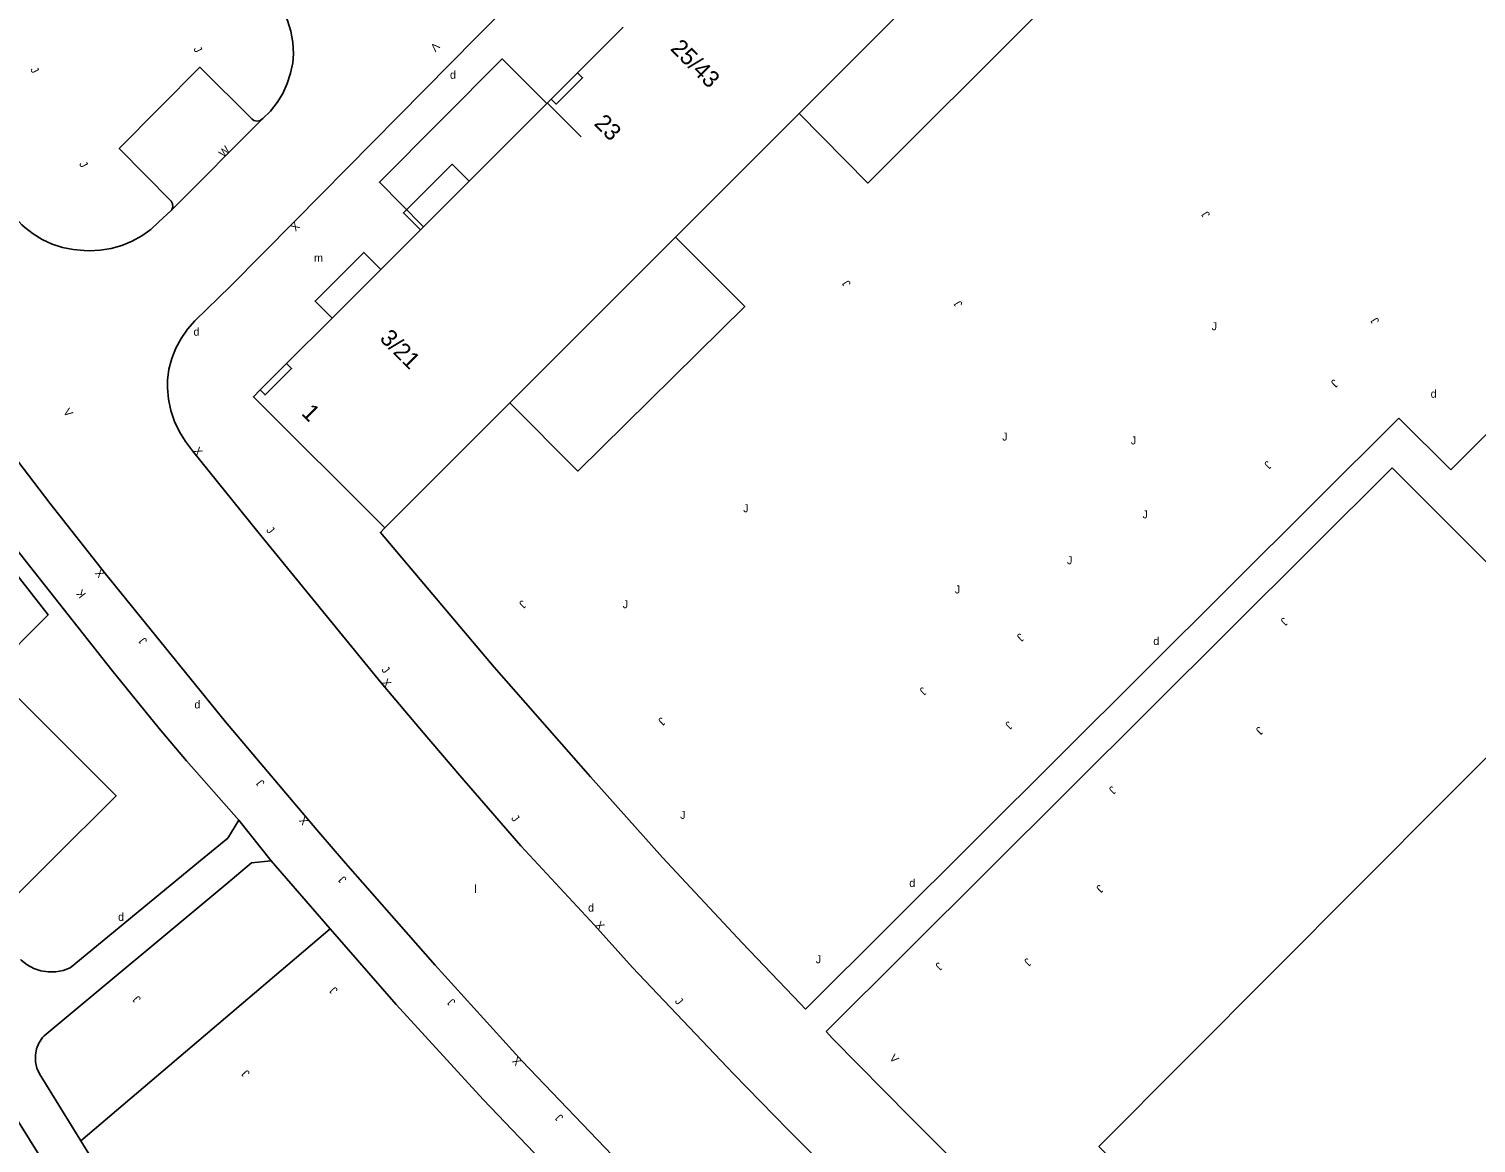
# Model space of a CAD drawing. Extents: x 134999 to 136502, y 457398 to 459002.
# Drawn here: x 135554 to 135644.5, y 458752.1 to 458821.8 of the extents above; entities that cross this region are included whole.
import ezdxf

# ---------------------------------------------------------------- set-up
doc = ezdxf.new("R2010")
doc.units = 0
for name, color, linetype in [('RI_DGTB_13', 7, 'Continuous'), ('RI_DGTB_15', 7, 'Continuous'), ('RI_DGTB_29', 7, 'Continuous'), ('RI_DGTB_3', 7, 'Continuous'), ('RI_DGTB_30', 7, 'Continuous'), ('RI_DGTB_31', 7, 'Continuous'), ('RI_DGTB_35', 7, 'Continuous'), ('RI_DGTB_36', 7, 'Continuous'), ('RI_DGTB_43', 7, 'Continuous'), ('RI_DGTB_48', 7, 'Continuous'), ('RI_DGTB_49', 7, 'Continuous'), ('RI_DGTB_53', 7, 'Continuous'), ('RI_DGTB_54', 7, 'Continuous'), ('RI_DGTB_7', 7, 'Continuous')]:
    doc.layers.add(name, color=color, linetype=linetype)

msp = doc.modelspace()

# ---------------------------------------------------------------- linework, layer by layer
at = {"layer": 'RI_DGTB_13'}
msp.add_lwpolyline([(135620.888, 458751.93), (135648.055, 458779.24), (135692.842, 458734.684), (135665.671, 458707.373), (135620.888, 458751.93)], dxfattribs=at)
at = {"layer": 'RI_DGTB_15'}
msp.add_line((135586.409, 458817.186), (135588.532, 458815.066), dxfattribs=at)
at = {"layer": 'RI_DGTB_3'}
for p, q in [((135602.146, 458816.512), (135612.607, 458826.98)), ((135588.308, 458819.07), (135586.654, 458817.416)), ((135586.654, 458817.416), (135586.393, 458817.155)), ((135594.622, 458808.984), (135602.146, 458816.512)), ((135584.081, 458798.436), (135594.418, 458808.78)), ((135594.418, 458808.78), (135594.622, 458808.984)), ((135570.127, 458800.89), (135568.473, 458799.236)), ((135576.264, 458790.614), (135584.081, 458798.436))]:
    msp.add_line(p, q, dxfattribs=at)
for points in [[(135591.165, 458821.927), (135588.308, 458819.07)], [(135588.308, 458819.07), (135588.62, 458818.759), (135586.966, 458817.105), (135586.654, 458817.416)], [(135586.393, 458817.155), (135581.526, 458812.289)], [(135581.526, 458812.289), (135578.678, 458809.441)], [(135578.678, 458809.441), (135578.486, 458809.248)], [(135578.486, 458809.248), (135576.011, 458806.773)], [(135576.011, 458806.773), (135572.97, 458803.733)], [(135572.97, 458803.733), (135570.127, 458800.89)], [(135570.127, 458800.89), (135570.439, 458800.579), (135568.785, 458798.925), (135568.473, 458799.236)], [(135576.264, 458790.614), (135568.048, 458798.811), (135568.473, 458799.236)], [(135551.255, 458765.687), (135559.468, 458773.852), (135551.693, 458781.627)]]:
    msp.add_lwpolyline(points, dxfattribs=at)
at = {"layer": 'RI_DGTB_48'}
for points in [[(135612.607, 458826.98), (135616.945, 458822.638), (135606.454, 458812.168), (135602.146, 458816.512)], [(135594.418, 458808.78), (135598.752, 458804.448), (135588.315, 458794.16), (135584.081, 458798.436)], [(135541.26, 458792.057), (135545.588, 458796.33), (135549.757, 458792.165), (135555.22, 458785.181), (135551.693, 458781.627)]]:
    msp.add_lwpolyline(points, dxfattribs=at)
at = {"layer": 'RI_DGTB_49'}
msp.add_line((135557.264, 458752.293), (135572.845, 458765.554), dxfattribs=at)
at = {"layer": 'RI_DGTB_53'}
for p, q in [((135639.633, 458797.48), (135602.549, 458760.517)), ((135639.633, 458797.48), (135642.873, 458794.236)), ((135639.205, 458794.371), (135603.839, 458759.12)), ((135639.205, 458794.371), (135640.257, 458793.317)), ((135578.661, 458777.811), (135580.944, 458775.139)), ((135573.801, 458769.641), (135572.011, 458771.741)), ((135602.549, 458760.517), (135602.244, 458760.847)), ((135604.246, 458758.678), (135603.839, 458759.12))]:
    msp.add_line(p, q, dxfattribs=at)
for points in [[(135642.873, 458794.236), (135680.566, 458831.91)], [(135567.138, 458772.334), (135563.878, 458776.046), (135562.172, 458778.077)], [(135564.982, 458770.014), (135566.45, 458771.222), (135567.138, 458772.334)], [(135601.471, 458752.971), (135608.911, 458745.541), (135609.397, 458745.118)]]:
    msp.add_lwpolyline(points, dxfattribs=at)
at = {"layer": 'RI_DGTB_54'}
for p, q in [((135562.902, 458810.45), (135568.635, 458816.198)), ((135569.155, 458769.801), (135567.138, 458772.334)), ((135569.155, 458769.801), (135572.845, 458765.554))]:
    msp.add_line(p, q, dxfattribs=at)
for points in [[(135507.506, 458834.354), (135517.575, 458840.175), (135518.623, 458839.91), (135521.56, 458835.05), (135526.75, 458826.713), (135530.242, 458821.355), (135532.625, 458817.768), (135536.661, 458811.911), (135543.529, 458802.148), (135546.23, 458798.534), (135547.115, 458797.319), (135550.74, 458792.498), (135552.891, 458789.715), (135559.196, 458781.726), (135562.172, 458778.077)], [(135522.284, 458840.466), (135526.166, 458834.167), (135529.657, 458828.631), (135533.116, 458823.254), (135535.5, 458819.693), (135539.554, 458813.805), (135546.719, 458803.64), (135550.031, 458799.083), (135555.332, 458792.152), (135558.804, 458787.73), (135566.313, 458778.483), (135572.011, 458771.741)], [(135593.238, 458832.595), (135581.989, 458821.298), (135570.642, 458809.782), (135566.626, 458805.732), (135564.401, 458803.552), (135563.941, 458803.032), (135563.544, 458802.463), (135563.214, 458801.851), (135562.957, 458801.206), (135562.776, 458800.536), (135562.673, 458799.849), (135562.676, 458799.367), (135562.748, 458798.653), (135562.899, 458797.951), (135563.127, 458797.27), (135563.429, 458796.618), (135563.801, 458796.005), (135564.24, 458795.436), (135568.323, 458790.357), (135576.031, 458780.92), (135578.661, 458777.811)], [(135568.139, 458825.144), (135568.558, 458824.772), (135568.648, 458824.687), (135569.128, 458824.168), (135569.546, 458823.599), (135569.897, 458822.986), (135570.176, 458822.337), (135570.381, 458821.661), (135570.508, 458820.966), (135570.555, 458820.261), (135570.506, 458819.697), (135570.376, 458819.035), (135570.167, 458818.393), (135569.885, 458817.779), (135569.532, 458817.204), (135569.113, 458816.674), (135568.635, 458816.198)], [(135568.635, 458816.198), (135568.471, 458816.086), (135568.277, 458816.047), (135568.083, 458816.087), (135567.943, 458816.177), (135564.694, 458819.407), (135559.663, 458814.34), (135562.917, 458811.046), (135563.003, 458810.875), (135563.012, 458810.683), (135562.944, 458810.505), (135562.902, 458810.45)], [(135586.393, 458817.155), (135583.603, 458819.937), (135575.922, 458812.221), (135578.678, 458809.441)], [(135552.934, 458810.28), (135553.584, 458809.559), (135553.746, 458809.41), (135554.281, 458808.989), (135554.861, 458808.635), (135555.478, 458808.351), (135556.125, 458808.141), (135556.792, 458808.009), (135557.47, 458807.956), (135557.795, 458807.943), (135558.484, 458807.973), (135559.166, 458808.083), (135559.83, 458808.27), (135560.468, 458808.534), (135561.071, 458808.869), (135561.632, 458809.272), (135562.142, 458809.737), (135562.902, 458810.45)], [(135679.363, 458754.168), (135640.257, 458793.317)], [(135602.244, 458760.847), (135598.597, 458764.665), (135593.617, 458769.995), (135589.108, 458775.047), (135583.087, 458781.908), (135575.987, 458790.332), (135576.264, 458790.614)], [(135601.471, 458752.971), (135598.058, 458756.482), (135591.746, 458763.12), (135589.367, 458765.769), (135584.769, 458770.726), (135580.944, 458775.139)], [(135564.982, 458770.014), (135556.603, 458763.115), (135556.164, 458762.949), (135555.704, 458762.861), (135555.235, 458762.851), (135554.771, 458762.922), (135554.326, 458763.07), (135553.913, 458763.291), (135553.543, 458763.579), (135553.502, 458763.618)], [(135557.264, 458752.293), (135554.687, 458756.473), (135554.524, 458756.841), (135554.437, 458757.234), (135554.429, 458757.636), (135554.501, 458758.032), (135554.65, 458758.406), (135554.869, 458758.743), (135554.969, 458758.858), (135566.335, 458768.326), (135567.94, 458769.661), (135569.155, 458769.801)], [(135573.801, 458769.641), (135579.401, 458763.277), (135584.836, 458757.268), (135590.951, 458750.901)], [(135572.845, 458765.554), (135576.964, 458760.813), (135582.419, 458754.875), (135589.669, 458747.259)], [(135604.246, 458758.678), (135609.1, 458753.779), (135644.235, 458718.693)], [(135552.843, 458754.321), (135561.09, 458741.074), (135561.207, 458740.679), (135561.302, 458740.114), (135561.318, 458739.54), (135561.255, 458738.97), (135561.112, 458738.415), (135560.894, 458737.884), (135560.604, 458737.389), (135560.249, 458736.94), (135559.834, 458736.544), (135559.368, 458736.209), (135547.826, 458726.121)], [(135557.264, 458752.293), (135563.289, 458742.524), (135563.637, 458742.133), (135564.117, 458741.702), (135564.646, 458741.333), (135565.217, 458741.033), (135565.821, 458740.806), (135566.449, 458740.655), (135567.09, 458740.583), (135567.735, 458740.591), (135568.374, 458740.678), (135577.104, 458742.065), (135584.804, 458743.329), (135585.141, 458743.388), (135585.456, 458743.523), (135585.73, 458743.727), (135585.78, 458743.776), (135589.669, 458747.259)]]:
    msp.add_lwpolyline(points, dxfattribs=at)
at = {"layer": 'RI_DGTB_7'}
for points in [[(135578.486, 458809.248), (135577.426, 458810.309), (135580.466, 458813.35), (135581.526, 458812.289)], [(135572.97, 458803.733), (135571.91, 458804.794), (135574.951, 458807.834), (135576.011, 458806.773)]]:
    msp.add_lwpolyline(points, dxfattribs=at)

# ---------------------------------------------------------------- texts
at = {"layer": 'RI_DGTB_29'}
for p in [(135580.335, 458818.692), (135564.31, 458802.625), (135641.616, 458798.75), (135624.285, 458783.289), (135564.365, 458779.325), (135609.037, 458768.162), (135588.961, 458766.622), (135559.595, 458766.042)]:
    msp.add_text('d', height=0.5, dxfattribs=at).set_placement(p)
at = {"layer": 'RI_DGTB_30'}
for s, height, rotation, p in [('V', 0.5, 225.36485, (135579.385, 458821.01)), ('W', 0.5, 44.77926, (135566.182, 458813.741)), ('X', 0.499, 224.40626, (135570.647, 458809.782)), ('V', 0.5, 306.72021, (135556.142, 458797.858)), ('X', 0.5, 308.15405, (135564.256, 458795.421)), ('X', 0.5, 128.47871, (135558.793, 458787.748)), ('K', 0.5, 128.47871, (135557.611, 458786.468)), ('X', 0.5, 309.49872, (135576.03, 458780.928)), ('X', 0.5, 129.05714, (135571.532, 458772.286)), ('X', 0.5, 311.67035, (135589.36, 458765.754)), ('V', 0.5, 311.67035, (135607.759, 458757.438)), ('X', 0.5, 132.51515, (135584.839, 458757.268))]:
    msp.add_text(s, height=height, rotation=rotation, dxfattribs=at).set_placement(p)
at = {"layer": 'RI_DGTB_31'}
for rotation, p in [(298.0401, (135564.291, 458820.565)), (298.0401, (135554.096, 458819.273)), (298.0401, (135557.147, 458813.378)), (122.91409, (135627.856, 458810.19)), (122.91409, (135605.406, 458805.873)), (122.91409, (135612.389, 458804.595)), (359.99973, (135627.931, 458802.972)), (122.91409, (135638.43, 458803.541)), (224.57739, (135635.566, 458799.938)), (359.99973, (135614.841, 458796.072)), (359.99973, (135622.881, 458795.832)), (224.57739, (135631.402, 458794.844)), (359.99973, (135598.661, 458791.592)), (359.99973, (135623.611, 458791.212)), (309.49872, (135568.823, 458790.451)), (359.99973, (135618.891, 458788.342)), (359.99973, (135611.881, 458786.512)), (224.57739, (135584.833, 458786.13)), (359.99973, (135591.131, 458785.592)), (224.57739, (135632.425, 458785.048)), (224.57739, (135615.94, 458784.06)), (129.05714, (135561.445, 458783.554)), (309.49872, (135576.026, 458781.723)), (224.57739, (135609.864, 458780.697)), (224.57739, (135593.529, 458778.809)), (224.57739, (135615.219, 458778.565)), (224.57739, (135630.877, 458778.225)), (129.05714, (135568.782, 458774.668)), (224.57739, (135621.692, 458774.509)), (309.49872, (135584.132, 458772.44)), (359.99973, (135594.721, 458772.422)), (134.18495, (135573.908, 458768.656)), (224.57739, (135620.904, 458768.342)), (359.99973, (135603.191, 458763.392)), (224.57739, (135610.853, 458763.494)), (224.57739, (135616.401, 458763.754)), (134.18495, (135561.056, 458761.179)), (134.18495, (135573.356, 458761.734)), (134.18495, (135580.713, 458760.994)), (309.49872, (135594.356, 458761.001)), (134.18495, (135567.857, 458756.54)), (134.18495, (135587.452, 458753.772))]:
    msp.add_text('J', height=0.5, rotation=rotation, dxfattribs=at).set_placement(p)
at = {"layer": 'RI_DGTB_35'}
msp.add_text('3/21', height=1.054, rotation=314.9922, dxfattribs=at).set_placement((135575.889, 458802.394))
at = {"layer": 'RI_DGTB_36'}
for s, p in [('25/43', (135594.054, 458820.532)), ('23', (135589.28, 458815.84)), ('1', (135571, 458797.731))]:
    msp.add_text(s, height=1.054, rotation=314.9922, dxfattribs=at).set_placement(p)
at = {"layer": 'RI_DGTB_43'}
for s, p in [('m', (135571.841, 458807.25)), ('l', (135581.862, 458767.792))]:
    msp.add_text(s, height=0.5, dxfattribs=at).set_placement(p)

doc.saveas('drawing.dxf')
